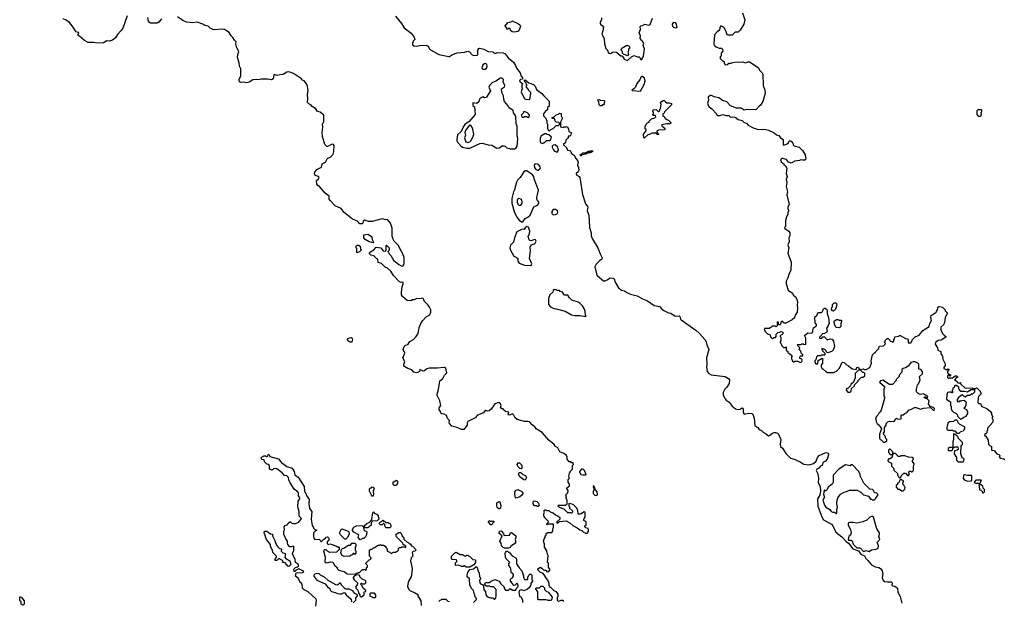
# Model space of a CAD drawing. Extents: x 1861455 to 2058065, y 200073 to 437907.
# Tile 280 of 574: x 1913440 to 1926440, y 341011 to 348685. Entities that reach past the tile are written whole.
import ezdxf

# ---------------------------------------------------------------- set-up
doc = ezdxf.new("R2010")
doc.units = 0

msp = doc.modelspace()

# ---------------------------------------------------------------- linework, layer by layer
at = {"layer": '0CON05XD'}
for points in [[(1914858, 348735), (1914803, 348575), (1914775, 348536), (1914730, 348490), (1914705, 348446), (1914665, 348414), (1914625, 348403), (1914585, 348407), (1914568, 348395), (1914545, 348380), (1914463, 348377), (1914415, 348385), (1914345, 348385), (1914295, 348411), (1914235, 348462), (1914211, 348475), (1914209, 348485), (1914219, 348505), (1914216, 348515), (1914185, 348526), (1914133, 348605), (1914096, 348646), (1914055, 348679), (1914015, 348696)], [(1915313, 348697), (1915275, 348652), (1915255, 348640), (1915169, 348639), (1915155, 348647), (1915141, 348665), (1915133, 348713)], [(1920528, 341138), (1920495, 341150), (1920458, 341188), (1920442, 341192), (1920440, 341205), (1920430, 341215), (1920430, 341245), (1920415, 341290), (1920395, 341310), (1920365, 341360), (1920345, 341380), (1920315, 341390), (1920280, 341425), (1920282, 341438), (1920315, 341460), (1920325, 341450), (1920335, 341450), (1920362, 341422), (1920385, 341420), (1920405, 341400), (1920428, 341402), (1920442, 341425), (1920440, 341435), (1920420, 341455), (1920420, 341515), (1920410, 341525), (1920418, 341615), (1920403, 341643), (1920400, 341675), (1920370, 341725), (1920370, 341765), (1920358, 341805), (1920363, 341837), (1920380, 341855), (1920380, 341875), (1920390, 341885), (1920390, 341905), (1920415, 341920), (1920465, 341920), (1920480, 341935), (1920480, 341965), (1920490, 341985), (1920490, 342025), (1920485, 342030), (1920415, 342030), (1920402, 342022), (1920400, 342035), (1920418, 342052), (1920420, 342065), (1920370, 342115), (1920370, 342125), (1920360, 342135), (1920360, 342165), (1920368, 342185), (1920360, 342205), (1920375, 342220), (1920385, 342220), (1920395, 342210), (1920425, 342208), (1920443, 342193), (1920485, 342178), (1920515, 342152), (1920550, 342135), (1920570, 342115), (1920570, 342095), (1920532, 342058), (1920532, 342042), (1920568, 342062), (1920655, 342072), (1920705, 342047), (1920745, 342012), (1920801, 341981), (1920835, 341953), (1920860, 341945), (1920885, 341922), (1920915, 341910), (1920938, 341912), (1920940, 341925), (1920950, 341935), (1920950, 341955), (1920945, 341970), (1920915, 341980), (1920900, 341995), (1920900, 342005), (1920920, 342015), (1920920, 342055), (1920905, 342070), (1920890, 342075), (1920890, 342095), (1920908, 342125), (1920906, 342186), (1920895, 342192), (1920845, 342162), (1920812, 342162), (1920810, 342215), (1920800, 342225), (1920798, 342238), (1920748, 342288), (1920695, 342300), (1920690, 342295), (1920690, 342265), (1920697, 342257), (1920698, 342238), (1920740, 342205), (1920740, 342185), (1920732, 342178), (1920725, 342170), (1920715, 342180), (1920675, 342180), (1920628, 342228), (1920605, 342230), (1920595, 342240), (1920565, 342250), (1920550, 342265), (1920550, 342275), (1920555, 342280), (1920645, 342280), (1920670, 342295), (1920670, 342345), (1920650, 342375), (1920660, 342385), (1920650, 342415), (1920678, 342442), (1920680, 342475), (1920660, 342505), (1920700, 342535), (1920700, 342555), (1920680, 342585), (1920680, 342615), (1920700, 342635), (1920692, 342652), (1920700, 342705), (1920708, 342712), (1920710, 342725), (1920740, 342755), (1920740, 342805), (1920750, 342815), (1920748, 342838), (1920725, 342840), (1920715, 342850), (1920695, 342850), (1920670, 342885), (1920668, 342912), (1920658, 342935), (1920625, 342960), (1920573, 342983), (1920545, 343038), (1920514, 343054), (1920495, 343082), (1920428, 343138), (1920338, 343238), (1920259, 343285), (1920243, 343315), (1920208, 343338), (1920175, 343376), (1920155, 343383), (1920103, 343383), (1920009, 343409), (1919981, 343432), (1919965, 343467), (1919945, 343483), (1919905, 343469), (1919895, 343473), (1919891, 343485), (1919896, 343505), (1919855, 343516), (1919832, 343535), (1919825, 343550), (1919805, 343552), (1919787, 343565), (1919796, 343595), (1919787, 343617), (1919765, 343635), (1919715, 343618), (1919665, 343547), (1919637, 343523), (1919615, 343520), (1919595, 343530), (1919585, 343529), (1919562, 343498), (1919486, 343465), (1919455, 343431), (1919355, 343382), (1919346, 343365), (1919346, 343335), (1919305, 343278), (1919275, 343280), (1919215, 343305), (1919145, 343322), (1919116, 343355), (1919111, 343375), (1919114, 343395), (1919090, 343425), (1919075, 343464), (1919045, 343480), (1919014, 343484), (1919002, 343495), (1918997, 343517), (1918978, 343538), (1918978, 343565), (1919000, 343595), (1918986, 343655), (1918951, 343725), (1918950, 343745), (1918971, 343805), (1918988, 343922), (1919028, 343952), (1919047, 343993), (1919078, 344025), (1919068, 344085), (1919058, 344095), (1919042, 344098), (1918955, 344087), (1918848, 344085), (1918815, 344077), (1918785, 344053), (1918765, 344047), (1918725, 344068), (1918719, 344045), (1918707, 344033), (1918675, 344026), (1918646, 344036), (1918616, 344066), (1918565, 344081), (1918512, 344115), (1918510, 344135), (1918524, 344175), (1918500, 344225), (1918525, 344285), (1918505, 344335), (1918517, 344373), (1918531, 344388), (1918567, 344405), (1918592, 344438), (1918638, 344465), (1918675, 344504), (1918702, 344545), (1918716, 344624), (1918740, 344685), (1918758, 344712), (1918806, 344764), (1918855, 344790), (1918870, 344825), (1918868, 344855), (1918852, 344892), (1918835, 344920), (1918781, 344971), (1918772, 345002), (1918762, 345012), (1918715, 345002), (1918684, 345006), (1918650, 344990), (1918625, 344989), (1918605, 344975), (1918555, 344981), (1918493, 345033), (1918480, 345055), (1918480, 345085), (1918488, 345162), (1918505, 345200), (1918505, 345218), (1918495, 345223), (1918475, 345217), (1918455, 345227), (1918375, 345308), (1918340, 345365), (1918298, 345408), (1918265, 345420), (1918215, 345470), (1918175, 345480), (1918170, 345525), (1918155, 345530), (1918115, 345570), (1918075, 345578), (1918060, 345595), (1918058, 345605), (1918064, 345616), (1918115, 345648), (1918148, 345682), (1918207, 345677), (1918240, 345635), (1918268, 345632), (1918280, 345645), (1918280, 345705), (1918285, 345710), (1918320, 345675), (1918320, 345645), (1918300, 345625), (1918308, 345618), (1918312, 345602), (1918340, 345575), (1918374, 345514), (1918444, 345454), (1918475, 345438), (1918500, 345435), (1918516, 345464), (1918515, 345547), (1918498, 345595), (1918453, 345673), (1918442, 345705), (1918386, 345765), (1918371, 345791), (1918358, 345828), (1918358, 345888), (1918357, 345935), (1918335, 346000), (1918295, 346047), (1918275, 346046), (1918225, 346059), (1918095, 346022), (1918045, 346023), (1917995, 346039), (1917973, 346025), (1917968, 345992), (1917933, 345993), (1917900, 346025), (1917835, 346053), (1917722, 346142), (1917686, 346196), (1917607, 346227), (1917538, 346298), (1917528, 346315), (1917524, 346355), (1917475, 346396), (1917399, 346485), (1917375, 346498), (1917363, 346513), (1917358, 346562), (1917386, 346584), (1917393, 346605), (1917385, 346616), (1917341, 346631), (1917332, 346655), (1917337, 346675), (1917361, 346709), (1917425, 346740), (1917435, 346782), (1917479, 346805), (1917499, 346851), (1917510, 346860), (1917545, 346872), (1917577, 346913), (1917587, 346945), (1917592, 347025), (1917585, 347038), (1917565, 347043), (1917505, 347012), (1917495, 347012), (1917469, 347039), (1917436, 347145), (1917434, 347195), (1917444, 347265), (1917439, 347305), (1917456, 347344), (1917455, 347425), (1917406, 347465), (1917372, 347472), (1917345, 347515), (1917301, 347541), (1917285, 347561), (1917256, 347576), (1917241, 347591), (1917246, 347645), (1917239, 347695), (1917249, 347755), (1917236, 347825), (1917198, 347878), (1917175, 347889), (1917161, 347905), (1917055, 347973), (1916995, 347998), (1916965, 347994), (1916920, 347960), (1916875, 347958), (1916835, 347948), (1916805, 347961), (1916795, 347958), (1916788, 347905), (1916765, 347892), (1916712, 347902), (1916629, 347899), (1916595, 347890), (1916565, 347897), (1916520, 347890), (1916468, 347862), (1916435, 347853), (1916395, 347862), (1916355, 347856), (1916344, 347865), (1916339, 347895), (1916360, 347945), (1916358, 348035), (1916343, 348073), (1916339, 348115), (1916317, 348185), (1916321, 348225), (1916335, 348265), (1916306, 348315), (1916294, 348365), (1916299, 348395), (1916275, 348417), (1916255, 348451), (1916231, 348471), (1916205, 348515), (1916143, 348555), (1916115, 348561), (1916005, 348551), (1915957, 348575), (1915928, 348598), (1915885, 348608), (1915856, 348624), (1915785, 348653), (1915725, 348644), (1915643, 348653), (1915595, 348673), (1915525, 348722)], [(1918403, 348733), (1918480, 348635), (1918515, 348578), (1918608, 348508), (1918649, 348455), (1918657, 348425), (1918635, 348400), (1918626, 348375), (1918628, 348355), (1918645, 348339), (1918685, 348336), (1918735, 348350), (1918814, 348344), (1918832, 348335), (1918848, 348305), (1918865, 348288), (1918975, 348228), (1919105, 348200), (1919115, 348200), (1919155, 348227), (1919215, 348246), (1919314, 348256), (1919355, 348268), (1919379, 348259), (1919415, 348220), (1919435, 348214), (1919482, 348218), (1919490, 348225), (1919488, 348285), (1919500, 348305), (1919515, 348310), (1919566, 348296), (1919625, 348266), (1919685, 348262), (1919705, 348242), (1919725, 348242), (1919745, 348252), (1919825, 348248), (1919849, 348235), (1919890, 348180), (1919959, 348125), (1919985, 348082), (1919990, 348060), (1920029, 348005), (1920048, 347985), (1920062, 347942), (1920080, 347925), (1920078, 347902), (1920052, 347898), (1920042, 347888), (1920040, 347875), (1920080, 347845), (1920080, 347835), (1920070, 347825), (1920070, 347785), (1920080, 347775), (1920070, 347765), (1920062, 347735), (1920100, 347650), (1920115, 347638), (1920175, 347630), (1920190, 347705), (1920190, 347725), (1920160, 347755), (1920160, 347765), (1920145, 347780), (1920130, 347785), (1920130, 347815), (1920140, 347825), (1920132, 347832), (1920128, 347848), (1920100, 347875), (1920115, 347890), (1920162, 347852), (1920225, 347830), (1920245, 347810), (1920264, 347764), (1920335, 347710), (1920359, 347679), (1920428, 347615), (1920432, 347605), (1920430, 347545), (1920410, 347525), (1920410, 347495), (1920384, 347476), (1920358, 347445), (1920358, 347418), (1920388, 347388), (1920390, 347365), (1920400, 347355), (1920400, 347325), (1920410, 347305), (1920410, 347245), (1920418, 347238), (1920422, 347222), (1920435, 347220), (1920452, 347238), (1920485, 347250), (1920522, 347288), (1920555, 347290), (1920568, 347302), (1920568, 347318), (1920557, 347327), (1920522, 347332), (1920510, 347345), (1920510, 347365), (1920495, 347380), (1920472, 347382), (1920470, 347395), (1920498, 347402), (1920522, 347428), (1920552, 347438), (1920565, 347450), (1920588, 347448), (1920590, 347415), (1920602, 347392), (1920602, 347375), (1920580, 347335), (1920582, 347272), (1920615, 347262), (1920625, 347270), (1920655, 347270), (1920668, 347278), (1920687, 347247), (1920692, 347212), (1920720, 347195), (1920718, 347162), (1920705, 347150), (1920682, 347148), (1920680, 347120), (1920672, 347118), (1920650, 347095), (1920648, 347062), (1920635, 347050), (1920622, 347048), (1920620, 347035), (1920658, 346998), (1920672, 346962), (1920705, 346960), (1920718, 346948), (1920725, 346920), (1920765, 346892), (1920779, 346859), (1920806, 346826), (1920814, 346805), (1920806, 346765), (1920820, 346735), (1920824, 346695), (1920815, 346678), (1920788, 346655), (1920788, 346645), (1920795, 346632), (1920825, 346617), (1920834, 346604), (1920869, 346379), (1920911, 346255), (1920940, 346215), (1920932, 346162), (1920954, 346104), (1920963, 345945), (1920986, 345875), (1920987, 345835), (1921000, 345800), (1921074, 345675), (1921104, 345594), (1921131, 345545), (1921128, 345525), (1921101, 345509), (1921050, 345460), (1921033, 345423), (1921059, 345315), (1921126, 345256), (1921155, 345236), (1921195, 345251), (1921235, 345278), (1921275, 345274), (1921287, 345265), (1921302, 345222), (1921348, 345148), (1921385, 345118), (1921427, 345107), (1921465, 345080), (1921504, 345064), (1921593, 345043), (1921665, 345002), (1921727, 344977), (1921815, 344915), (1921892, 344902), (1921911, 344875), (1921945, 344849), (1922005, 344817), (1922035, 344812), (1922095, 344773), (1922147, 344777), (1922158, 344768), (1922164, 344735), (1922174, 344725), (1922368, 344588), (1922414, 344545), (1922485, 344464), (1922504, 344435), (1922514, 344395), (1922541, 344335), (1922510, 344225), (1922513, 344137), (1922509, 344105), (1922515, 344044), (1922538, 344018), (1922568, 343998), (1922755, 343978), (1922800, 343950), (1922811, 343931), (1922806, 343885), (1922775, 343836), (1922750, 343810), (1922726, 343765), (1922728, 343735), (1922749, 343689), (1922767, 343667), (1922809, 343639), (1922845, 343586), (1922889, 343549), (1922927, 343543), (1922952, 343548), (1922975, 343562), (1922985, 343560), (1922992, 343545), (1922990, 343500), (1923005, 343482), (1923065, 343493), (1923105, 343488), (1923119, 343479), (1923136, 343426), (1923144, 343325), (1923184, 343304), (1923205, 343280), (1923234, 343264), (1923255, 343244), (1923287, 343227), (1923325, 343194), (1923342, 343198), (1923379, 343231), (1923401, 343239), (1923419, 343239), (1923445, 343228), (1923458, 343215), (1923489, 343145), (1923480, 343085), (1923486, 343055), (1923511, 343031), (1923555, 342961), (1923615, 342898), (1923667, 342887), (1923737, 342857), (1923792, 342822), (1923865, 342811), (1923922, 342828), (1923955, 342860), (1923975, 342907), (1923996, 342934), (1924085, 342974), (1924113, 342965), (1924120, 342945), (1924101, 342885), (1924080, 342860), (1924046, 342844), (1924037, 342805), (1924012, 342795), (1923993, 342767), (1923965, 342753), (1923954, 342736), (1923976, 342695), (1923988, 342635), (1923984, 342575), (1924009, 342525), (1924013, 342467), (1924005, 342412), (1923975, 342365), (1923979, 342265), (1924030, 342125), (1924053, 342085), (1924165, 342025), (1924214, 341924), (1924295, 341863), (1924350, 341800), (1924385, 341778), (1924439, 341705), (1924515, 341676), (1924544, 341634), (1924595, 341611), (1924610, 341575), (1924639, 341549), (1924685, 341492), (1924735, 341467), (1924785, 341455), (1924804, 341444), (1924826, 341415), (1924835, 341365), (1924828, 341325), (1924834, 341295), (1924855, 341273), (1924899, 341269), (1924947, 341267), (1924959, 341255), (1924957, 341225), (1924965, 341217), (1924995, 341211), (1925028, 341185), (1925035, 341131), (1925063, 341073), (1925085, 340985)], [(1919975, 348522), (1919940, 348525), (1919922, 348542), (1919915, 348570), (1919895, 348570), (1919885, 348560), (1919872, 348562), (1919870, 348575), (1919850, 348605), (1919852, 348618), (1919868, 348622), (1919885, 348650), (1919937, 348663), (1919945, 348670), (1919955, 348660), (1920005, 348643), (1920045, 348618), (1920053, 348595), (1920031, 348539), (1920015, 348528), (1919975, 348522)], [(1921121, 348709), (1921122, 348685), (1921106, 348654), (1921103, 348635), (1921111, 348621), (1921135, 348604), (1921146, 348585), (1921141, 348539), (1921127, 348495), (1921158, 348435), (1921162, 348365), (1921177, 348307), (1921200, 348285), (1921205, 348260), (1921218, 348245), (1921239, 348241), (1921265, 348258), (1921285, 348262), (1921320, 348255), (1921375, 348210), (1921388, 348208), (1921418, 348178), (1921420, 348165), (1921465, 348148), (1921517, 348193), (1921555, 348212), (1921595, 348197), (1921617, 348197), (1921628, 348188), (1921630, 348175), (1921642, 348162), (1921655, 348160), (1921660, 348165), (1921660, 348175), (1921678, 348205), (1921688, 348302), (1921674, 348344), (1921681, 348375), (1921678, 348385), (1921630, 348435), (1921636, 348466), (1921617, 348515), (1921637, 348555), (1921632, 348595), (1921640, 348605), (1921665, 348608), (1921694, 348626), (1921745, 348614), (1921765, 348623), (1921794, 348706)], [(1922984, 348774), (1923013, 348683), (1923000, 348625), (1922952, 348545), (1922925, 348522), (1922885, 348520), (1922847, 348483), (1922795, 348480), (1922780, 348485), (1922767, 348527), (1922740, 348580), (1922705, 348600), (1922695, 348600), (1922683, 348577), (1922680, 348545), (1922647, 348523), (1922613, 348487), (1922603, 348363), (1922612, 348345), (1922636, 348326), (1922675, 348308), (1922705, 348308), (1922720, 348295), (1922722, 348268), (1922700, 348245)], [(1922105, 348572), (1922075, 348582), (1922062, 348595), (1922058, 348625), (1922075, 348652), (1922095, 348650), (1922109, 348625), (1922117, 348583), (1922105, 348572)], [(1921465, 348210), (1921412, 348232), (1921400, 348245), (1921400, 348265), (1921382, 348285), (1921391, 348309), (1921455, 348348), (1921487, 348337), (1921490, 348325), (1921490, 348305), (1921480, 348295), (1921480, 348275), (1921468, 348255), (1921480, 348225), (1921465, 348210)], [(1922700, 348245), (1922700, 348205), (1922690, 348195), (1922690, 348175), (1922725, 348140), (1922738, 348138), (1922740, 348115), (1922752, 348095), (1922765, 348088), (1922790, 348095), (1922805, 348110), (1922835, 348110), (1922855, 348120), (1922915, 348128), (1922943, 348123), (1922985, 348128), (1923025, 348117), (1923055, 348128), (1923075, 348128), (1923192, 348055), (1923210, 348015), (1923242, 347985), (1923250, 347965), (1923257, 347817), (1923279, 347755), (1923283, 347715), (1923250, 347605), (1923223, 347557), (1923202, 347545), (1923165, 347502), (1923150, 347495), (1923035, 347498), (1923005, 347492), (1922965, 347518), (1922905, 347517), (1922825, 347549), (1922775, 347603), (1922720, 347620), (1922672, 347655), (1922609, 347669), (1922574, 347686), (1922555, 347687), (1922530, 347665), (1922536, 347625), (1922522, 347585), (1922536, 347546), (1922544, 347534), (1922579, 347509), (1922640, 347445), (1922640, 347435), (1922652, 347422), (1922685, 347420), (1922725, 347432), (1922765, 347420), (1922805, 347420), (1922825, 347400), (1922852, 347402), (1922885, 347398), (1922925, 347370), (1922980, 347355), (1923000, 347335), (1923040, 347315), (1923060, 347295), (1923125, 347258), (1923175, 347240), (1923245, 347238), (1923275, 347242), (1923325, 347229), (1923401, 347191), (1923434, 347164), (1923462, 347155), (1923487, 347127), (1923520, 347105), (1923520, 347035), (1923525, 347030), (1923588, 347052), (1923593, 347077), (1923603, 347087), (1923615, 347088), (1923640, 347075), (1923640, 347065), (1923650, 347055), (1923652, 347032), (1923665, 347020), (1923730, 347005), (1923775, 346960), (1923812, 346902), (1923818, 346845), (1923805, 346830), (1923775, 346830), (1923755, 346838), (1923735, 346828), (1923673, 346817), (1923625, 346792), (1923590, 346805), (1923565, 346840), (1923547, 346847), (1923505, 346858), (1923483, 346837), (1923495, 346810), (1923515, 346790), (1923530, 346785), (1923530, 346775), (1923549, 346759), (1923568, 346725), (1923562, 346655), (1923572, 346615), (1923560, 346575), (1923568, 346535), (1923560, 346485), (1923578, 346415), (1923568, 346375), (1923600, 346245), (1923583, 346215), (1923582, 346185), (1923590, 346175), (1923590, 346155), (1923580, 346145), (1923580, 346115), (1923564, 346086), (1923553, 346035), (1923552, 345958), (1923540, 345945), (1923542, 345932), (1923596, 345896), (1923608, 345875), (1923607, 345835), (1923593, 345805), (1923600, 345755), (1923583, 345715), (1923593, 345675), (1923582, 345605), (1923626, 345486), (1923628, 345455), (1923620, 345415), (1923623, 345375), (1923600, 345335), (1923582, 345278), (1923558, 345235), (1923558, 345198), (1923587, 345117), (1923642, 345075), (1923654, 345054), (1923688, 345025), (1923702, 344995), (1923708, 344965), (1923703, 344915), (1923710, 344885), (1923706, 344824), (1923680, 344785), (1923669, 344751), (1923640, 344725), (1923575, 344690), (1923555, 344680), (1923535, 344680), (1923503, 344707), (1923490, 344695), (1923488, 344672), (1923475, 344660), (1923465, 344660), (1923460, 344665), (1923460, 344695), (1923445, 344700), (1923440, 344695), (1923440, 344645), (1923428, 344632), (1923415, 344640), (1923375, 344640), (1923358, 344622), (1923335, 344610), (1923275, 344610), (1923270, 344595), (1923278, 344588), (1923280, 344575), (1923315, 344540), (1923350, 344525), (1923352, 344502), (1923375, 344480), (1923385, 344480), (1923395, 344490), (1923418, 344492), (1923430, 344505), (1923430, 344535), (1923452, 344558), (1923475, 344560), (1923485, 344570), (1923508, 344568), (1923520, 344555), (1923518, 344542), (1923505, 344530), (1923492, 344528), (1923480, 344515), (1923480, 344505), (1923490, 344495), (1923490, 344445), (1923482, 344438), (1923480, 344425), (1923488, 344418), (1923502, 344382), (1923525, 344360), (1923545, 344360), (1923555, 344370), (1923570, 344355), (1923560, 344345), (1923560, 344325), (1923580, 344305), (1923584, 344294), (1923608, 344278), (1923638, 344248), (1923630, 344235), (1923630, 344215), (1923645, 344180), (1923655, 344170), (1923665, 344170), (1923675, 344180), (1923715, 344180), (1923745, 344163), (1923768, 344172), (1923772, 344198), (1923767, 344207), (1923740, 344215), (1923740, 344235), (1923755, 344250), (1923778, 344252), (1923778, 344265), (1923760, 344285), (1923755, 344310), (1923732, 344332), (1923740, 344355), (1923712, 344382), (1923710, 344395), (1923715, 344400), (1923755, 344400), (1923765, 344410), (1923785, 344410), (1923795, 344400), (1923820, 344405), (1923820, 344485), (1923803, 344517), (1923845, 344552), (1923895, 344550), (1923910, 344565), (1923910, 344585), (1923922, 344618), (1923960, 344645), (1923960, 344665), (1923942, 344685), (1923940, 344765), (1923965, 344780), (1923972, 344805), (1923985, 344820), (1924027, 344823), (1924040, 344835), (1924052, 344868), (1924065, 344880), (1924075, 344880), (1924095, 344860), (1924102, 344842), (1924102, 344805), (1924118, 344755), (1924128, 344675), (1924110, 344645), (1924110, 344635), (1924093, 344617), (1924102, 344575), (1924098, 344562), (1924067, 344543), (1924035, 344540), (1924028, 344522), (1924000, 344495), (1924000, 344485), (1924025, 344480), (1924045, 344500), (1924065, 344500), (1924103, 344463), (1924145, 344472), (1924168, 344468), (1924184, 344445), (1924198, 344372), (1924180, 344325), (1924165, 344310), (1924115, 344290), (1924102, 344292), (1924092, 344302), (1924088, 344318), (1924070, 344335), (1924032, 344348), (1924030, 344335), (1924038, 344328), (1924040, 344315), (1924070, 344285), (1924070, 344265), (1924065, 344260), (1924025, 344260), (1924015, 344250), (1923972, 344248), (1923962, 344238), (1923950, 344195), (1923940, 344185), (1923940, 344165), (1923950, 344145), (1923977, 344143), (1923982, 344188), (1924035, 344220), (1924050, 344205), (1924040, 344195), (1924040, 344155), (1924020, 344125), (1924020, 344105), (1924035, 344080), (1924045, 344080), (1924085, 344041), (1924105, 344032), (1924185, 344030), (1924203, 344037), (1924225, 344048), (1924262, 344085), (1924293, 344157), (1924305, 344168), (1924325, 344160), (1924350, 344135), (1924385, 344120), (1924415, 344090), (1924435, 344080), (1924485, 344070), (1924492, 344098), (1924505, 344100), (1924530, 344075), (1924528, 344062), (1924512, 344058), (1924473, 344017), (1924472, 343958), (1924448, 343902), (1924415, 343870), (1924408, 343852), (1924378, 343822), (1924362, 343818), (1924350, 343805), (1924350, 343795), (1924375, 343770), (1924405, 343770), (1924420, 343785), (1924422, 343818), (1924460, 343855), (1924462, 343868), (1924510, 343915), (1924510, 343925), (1924555, 343970), (1924575, 343970), (1924600, 343985), (1924598, 344018), (1924585, 344030), (1924572, 344032), (1924542, 344062), (1924542, 344068), (1924575, 344078), (1924595, 344068), (1924615, 344068), (1924665, 344098), (1924688, 344155), (1924680, 344185), (1924700, 344265), (1924725, 344290), (1924735, 344290), (1924742, 344308), (1924778, 344342), (1924792, 344378), (1924847, 344383), (1924868, 344402), (1924870, 344415), (1924862, 344422), (1924860, 344435), (1924868, 344442), (1924870, 344455), (1924895, 344480), (1924908, 344478), (1924928, 344458), (1924932, 344442), (1924955, 344440), (1924965, 344430), (1924980, 344445), (1924980, 344465), (1924990, 344475), (1924995, 344500), (1925045, 344510), (1925055, 344520), (1925065, 344520), (1925135, 344480), (1925160, 344475), (1925170, 344465), (1925172, 344422), (1925205, 344422), (1925232, 344468), (1925265, 344502), (1925317, 344523), (1925365, 344582), (1925398, 344608), (1925450, 344635), (1925458, 344675), (1925477, 344715), (1925469, 344755), (1925476, 344784), (1925540, 344825), (1925543, 344837), (1925560, 344855), (1925562, 344882), (1925570, 344895), (1925585, 344900), (1925625, 344890), (1925660, 344855), (1925660, 344845), (1925690, 344815), (1925658, 344755), (1925652, 344688), (1925640, 344665), (1925604, 344626), (1925603, 344595), (1925626, 344546), (1925644, 344524), (1925670, 344505), (1925668, 344495), (1925605, 344458), (1925565, 344452), (1925530, 344425), (1925528, 344405), (1925558, 344355), (1925562, 344325), (1925600, 344305), (1925600, 344275), (1925620, 344255), (1925627, 344237), (1925622, 344225), (1925628, 344205), (1925658, 344145), (1925657, 344123), (1925640, 344095), (1925642, 344082), (1925655, 344080), (1925665, 344070), (1925685, 344070), (1925695, 344080), (1925710, 344075), (1925690, 344045), (1925690, 344025), (1925702, 344012), (1925715, 344010), (1925728, 343998), (1925730, 343985), (1925722, 343982), (1925705, 344000), (1925690, 343985), (1925690, 343965), (1925705, 343952), (1925715, 343960), (1925755, 343960), (1925793, 343987), (1925807, 343987), (1925820, 343975), (1925820, 343965), (1925805, 343960), (1925782, 343932), (1925805, 343918), (1925825, 343892), (1925845, 343890), (1925860, 343900), (1925862, 343882), (1925923, 343823), (1926015, 343828), (1926025, 343820), (1926065, 343820), (1926073, 343827), (1926080, 343825), (1926120, 343785), (1926120, 343775), (1926130, 343765), (1926128, 343742), (1926100, 343715), (1926093, 343697), (1926092, 343632), (1926105, 343620), (1926125, 343620), (1926145, 343580), (1926210, 343555), (1926256, 343516)], [(1919585, 348032), (1919604, 348046), (1919611, 348069), (1919607, 348095), (1919595, 348108), (1919575, 348104), (1919555, 348091), (1919544, 348065), (1919543, 348045), (1919554, 348034), (1919585, 348032)], [(1919915, 346980), (1919975, 346982), (1919996, 346994), (1920010, 347015), (1920017, 347115), (1920009, 347155), (1920010, 347275), (1919993, 347317), (1919990, 347405), (1919982, 347425), (1919958, 347455), (1919956, 347486), (1919898, 347525), (1919884, 347554), (1919840, 347605), (1919831, 347635), (1919829, 347679), (1919810, 347715), (1919800, 347765), (1919802, 347775), (1919839, 347801), (1919847, 347815), (1919824, 347864), (1919829, 347895), (1919808, 347915), (1919790, 347915), (1919728, 347872), (1919683, 347857), (1919645, 347818), (1919634, 347794), (1919657, 347745), (1919605, 347664), (1919595, 347657), (1919576, 347656), (1919555, 347666), (1919530, 347655), (1919512, 347638), (1919500, 347600), (1919475, 347581), (1919425, 347588), (1919424, 347555), (1919444, 347534), (1919452, 347435), (1919375, 347341), (1919318, 347302), (1919307, 347287), (1919265, 347205), (1919222, 347165), (1919212, 347105), (1919213, 347085), (1919221, 347071), (1919267, 347017), (1919285, 347005), (1919345, 346990), (1919385, 346991), (1919515, 347052), (1919545, 347058), (1919625, 347032), (1919675, 347028), (1919738, 346988), (1919777, 346993), (1919805, 347020), (1919835, 347020), (1919850, 347015), (1919873, 346993), (1919907, 346987), (1919915, 346980)], [(1921635, 347740), (1921685, 347830), (1921697, 347875), (1921688, 347915), (1921655, 347940), (1921640, 347925), (1921628, 347892), (1921590, 347845), (1921570, 347795), (1921548, 347772), (1921520, 347755), (1921525, 347750), (1921635, 347740)], [(1921125, 347550), (1921105, 347550), (1921092, 347562), (1921087, 347597), (1921072, 347628), (1921095, 347630), (1921102, 347622), (1921155, 347620), (1921160, 347615), (1921157, 347573), (1921148, 347562), (1921135, 347560), (1921125, 347550)], [(1921685, 347120), (1921680, 347125), (1921678, 347172), (1921710, 347225), (1921710, 347235), (1921700, 347245), (1921700, 347275), (1921710, 347305), (1921730, 347325), (1921750, 347335), (1921752, 347345), (1921784, 347376), (1921825, 347390), (1921840, 347405), (1921835, 347420), (1921805, 347420), (1921800, 347425), (1921800, 347435), (1921810, 347445), (1921810, 347465), (1921800, 347475), (1921802, 347495), (1921845, 347500), (1921872, 347472), (1921878, 347472), (1921890, 347485), (1921890, 347505), (1921900, 347515), (1921910, 347565), (1921900, 347595), (1921935, 347620), (1921948, 347618), (1921965, 347600), (1921985, 347590), (1922015, 347590), (1922048, 347578), (1922048, 347562), (1921952, 347468), (1921948, 347452), (1921930, 347445), (1921932, 347412), (1921948, 347408), (1921952, 347392), (1921968, 347388), (1921972, 347372), (1922008, 347358), (1922038, 347328), (1922038, 347322), (1922025, 347310), (1921985, 347312), (1921912, 347298), (1921922, 347282), (1921960, 347255), (1921960, 347235), (1921955, 347230), (1921875, 347228), (1921855, 347220), (1921850, 347205), (1921878, 347172), (1921855, 347170), (1921835, 347190), (1921785, 347190), (1921755, 347170), (1921732, 347168), (1921685, 347120)], [(1926125, 347410), (1926105, 347410), (1926080, 347435), (1926080, 347485), (1926095, 347500), (1926135, 347500), (1926140, 347495), (1926138, 347465), (1926130, 347455), (1926136, 347434), (1926125, 347410)], [(1920165, 347400), (1920170, 347425), (1920158, 347445), (1920145, 347458), (1920115, 347470), (1920092, 347468), (1920088, 347452), (1920060, 347425), (1920075, 347400), (1920095, 347400), (1920105, 347410), (1920135, 347410), (1920145, 347400), (1920165, 347400)], [(1919355, 347065), (1919385, 347073), (1919398, 347085), (1919425, 347136), (1919438, 347175), (1919425, 347239), (1919405, 347279), (1919385, 347292), (1919375, 347288), (1919325, 347223), (1919318, 347195), (1919324, 347155), (1919313, 347125), (1919329, 347075), (1919355, 347065)], [(1920345, 347050), (1920355, 347060), (1920365, 347060), (1920395, 347090), (1920435, 347090), (1920448, 347102), (1920460, 347135), (1920428, 347168), (1920405, 347170), (1920395, 347180), (1920375, 347180), (1920322, 347148), (1920320, 347135), (1920310, 347125), (1920310, 347065), (1920345, 347050)], [(1920535, 346938), (1920556, 346964), (1920545, 347002), (1920512, 347032), (1920482, 347028), (1920472, 347018), (1920470, 347005), (1920486, 346966), (1920499, 346949), (1920535, 346938)], [(1920855, 346890), (1920845, 346890), (1920840, 346905), (1920858, 346912), (1920875, 346930), (1920915, 346930), (1920945, 346950), (1920975, 346950), (1920985, 346960), (1921010, 346955), (1920998, 346942), (1920985, 346940), (1920975, 346930), (1920945, 346930), (1920915, 346910), (1920865, 346900), (1920855, 346890)], [(1920275, 346700), (1920285, 346701), (1920310, 346720), (1920317, 346735), (1920314, 346745), (1920295, 346769), (1920275, 346779), (1920248, 346782), (1920233, 346767), (1920237, 346735), (1920255, 346710), (1920275, 346700)], [(1920085, 346020), (1920115, 346060), (1920151, 346079), (1920178, 346105), (1920228, 346215), (1920275, 346238), (1920292, 346255), (1920300, 346275), (1920275, 346298), (1920267, 346315), (1920266, 346345), (1920283, 346395), (1920288, 346435), (1920232, 346585), (1920228, 346615), (1920209, 346639), (1920135, 346690), (1920115, 346690), (1920095, 346678), (1920049, 346605), (1920011, 346569), (1919999, 346541), (1919975, 346438), (1919961, 346415), (1919939, 346325), (1919939, 346265), (1919970, 346155), (1920005, 346079), (1920035, 346039), (1920065, 346020), (1920085, 346020)], [(1920045, 346232), (1920055, 346237), (1920074, 346265), (1920076, 346286), (1920072, 346302), (1920060, 346315), (1920025, 346324), (1920010, 346310), (1920008, 346275), (1920025, 346242), (1920045, 346232)], [(1920485, 346111), (1920515, 346114), (1920541, 346129), (1920547, 346145), (1920541, 346161), (1920515, 346180), (1920485, 346179), (1920464, 346155), (1920466, 346126), (1920485, 346111)], [(1920185, 345440), (1920198, 345452), (1920200, 345465), (1920173, 345535), (1920184, 345635), (1920181, 345685), (1920194, 345716), (1920234, 345726), (1920247, 345735), (1920257, 345765), (1920249, 345779), (1920235, 345787), (1920195, 345767), (1920175, 345770), (1920165, 345782), (1920154, 345825), (1920172, 345865), (1920174, 345894), (1920158, 345948), (1920137, 345957), (1920112, 345938), (1920100, 345915), (1920075, 345920), (1920055, 345914), (1920005, 345887), (1919974, 345806), (1919961, 345749), (1919921, 345709), (1919912, 345675), (1919921, 345645), (1919964, 345564), (1919995, 345552), (1920018, 345535), (1920018, 345498), (1920035, 345472), (1920105, 345448), (1920185, 345440)], [(1918105, 345740), (1918055, 345754), (1918000, 345785), (1917982, 345805), (1917982, 345848), (1918035, 345856), (1918079, 345829), (1918090, 345815), (1918093, 345783), (1918107, 345757), (1918110, 345745), (1918105, 345740)], [(1917895, 345610), (1917890, 345615), (1917890, 345665), (1917883, 345673), (1917882, 345695), (1917895, 345710), (1917915, 345712), (1917937, 345695), (1917940, 345665), (1917950, 345645), (1917925, 345620), (1917905, 345612), (1917895, 345610)], [(1920915, 344770), (1920920, 344775), (1920912, 344782), (1920906, 344836), (1920897, 344865), (1920871, 344911), (1920842, 344942), (1920815, 344957), (1920732, 344985), (1920698, 345015), (1920675, 345050), (1920632, 345052), (1920608, 345088), (1920575, 345100), (1920565, 345110), (1920535, 345110), (1920525, 345120), (1920505, 345120), (1920495, 345130), (1920482, 345118), (1920478, 345092), (1920440, 345055), (1920420, 345005), (1920420, 344925), (1920450, 344895), (1920493, 344873), (1920525, 344871), (1920641, 344841), (1920725, 344793), (1920765, 344780), (1920835, 344781), (1920915, 344770)], [(1924185, 344840), (1924172, 344842), (1924160, 344865), (1924163, 344887), (1924170, 344895), (1924170, 344925), (1924195, 344950), (1924215, 344950), (1924230, 344935), (1924222, 344888), (1924210, 344875), (1924210, 344865), (1924185, 344840)], [(1924265, 344620), (1924222, 344622), (1924203, 344653), (1924192, 344685), (1924193, 344707), (1924225, 344730), (1924245, 344730), (1924255, 344720), (1924285, 344720), (1924290, 344715), (1924290, 344695), (1924280, 344685), (1924280, 344635), (1924265, 344620)], [(1917805, 344428), (1917782, 344442), (1917768, 344455), (1917770, 344475), (1917795, 344487), (1917815, 344490), (1917828, 344485), (1917832, 344465), (1917825, 344432), (1917805, 344428)], [(1924865, 343110), (1924875, 343120), (1924888, 343122), (1924890, 343145), (1924872, 343162), (1924870, 343185), (1924852, 343202), (1924850, 343215), (1924840, 343225), (1924860, 343245), (1924860, 343305), (1924880, 343335), (1924880, 343355), (1924902, 343378), (1924925, 343388), (1924975, 343382), (1924992, 343388), (1925003, 343417), (1925015, 343428), (1925028, 343418), (1925068, 343412), (1925080, 343425), (1925080, 343465), (1925085, 343470), (1925105, 343470), (1925125, 343490), (1925155, 343502), (1925182, 343538), (1925207, 343543), (1925253, 343567), (1925275, 343567), (1925335, 343548), (1925375, 343560), (1925465, 343570), (1925500, 343535), (1925515, 343530), (1925520, 343555), (1925505, 343568), (1925462, 343582), (1925440, 343615), (1925448, 343658), (1925428, 343678), (1925395, 343690), (1925382, 343702), (1925385, 343710), (1925405, 343710), (1925415, 343700), (1925428, 343702), (1925430, 343715), (1925418, 343728), (1925395, 343730), (1925375, 343748), (1925335, 343740), (1925315, 343742), (1925301, 343751), (1925282, 343775), (1925282, 343815), (1925293, 343867), (1925305, 343880), (1925330, 343935), (1925322, 343975), (1925358, 344012), (1925360, 344045), (1925338, 344068), (1925310, 344075), (1925312, 344142), (1925300, 344155), (1925265, 344172), (1925238, 344172), (1925205, 344160), (1925170, 344115), (1925135, 344090), (1925105, 344082), (1925085, 344070), (1925087, 344033), (1925050, 343995), (1925050, 343975), (1925012, 343938), (1925010, 343925), (1924965, 343870), (1924925, 343872), (1924835, 343928), (1924805, 343920), (1924793, 343903), (1924860, 343845), (1924860, 343825), (1924850, 343815), (1924848, 343755), (1924850, 343715), (1924857, 343707), (1924860, 343685), (1924812, 343535), (1924799, 343511), (1924782, 343495), (1924770, 343465), (1924750, 343445), (1924740, 343415), (1924750, 343405), (1924750, 343375), (1924758, 343368), (1924760, 343355), (1924798, 343328), (1924800, 343315), (1924820, 343285), (1924792, 343215), (1924792, 343165), (1924800, 343145), (1924815, 343140), (1924845, 343110), (1924865, 343110)], [(1925875, 343420), (1925905, 343442), (1925938, 343455), (1925959, 343491), (1925960, 343505), (1925946, 343536), (1925910, 343555), (1925930, 343585), (1925940, 343635), (1925929, 343649), (1925905, 343662), (1925873, 343657), (1925865, 343650), (1925845, 343650), (1925835, 343640), (1925820, 343655), (1925820, 343675), (1925847, 343713), (1925885, 343740), (1925912, 343712), (1925925, 343710), (1925955, 343730), (1925985, 343730), (1926005, 343750), (1926025, 343750), (1926050, 343775), (1926050, 343795), (1926045, 343800), (1925995, 343800), (1925985, 343790), (1925975, 343790), (1925955, 343770), (1925915, 343780), (1925865, 343780), (1925840, 343815), (1925838, 343838), (1925805, 343860), (1925785, 343860), (1925778, 343832), (1925762, 343818), (1925760, 343805), (1925750, 343795), (1925750, 343785), (1925760, 343775), (1925758, 343762), (1925745, 343760), (1925735, 343770), (1925715, 343772), (1925690, 343765), (1925680, 343735), (1925678, 343678), (1925693, 343663), (1925730, 343645), (1925730, 343595), (1925740, 343585), (1925738, 343555), (1925745, 343530), (1925770, 343505), (1925800, 343495), (1925817, 343477), (1925820, 343455), (1925855, 343420), (1925875, 343420)], [(1926256, 343516), (1926270, 343495), (1926270, 343475), (1926290, 343445), (1926280, 343435), (1926280, 343425), (1926290, 343415), (1926290, 343375), (1926220, 343295), (1926220, 343265), (1926210, 343255), (1926210, 343235), (1926195, 343220), (1926185, 343220), (1926180, 343205), (1926195, 343190), (1926226, 343135), (1926233, 343083), (1926252, 343062), (1926270, 343055), (1926270, 343005), (1926305, 343000), (1926340, 342955), (1926368, 342948), (1926380, 342935), (1926380, 342925), (1926370, 342915), (1926385, 342900), (1926435, 342890), (1926445, 342880)], [(1925845, 343230), (1925865, 343250), (1925895, 343260), (1925908, 343272), (1925920, 343285), (1925920, 343315), (1925895, 343320), (1925847, 343347), (1925830, 343365), (1925828, 343388), (1925815, 343400), (1925785, 343400), (1925767, 343383), (1925715, 343378), (1925695, 343360), (1925682, 343305), (1925683, 343283), (1925695, 343270), (1925755, 343270), (1925765, 343260), (1925785, 343260), (1925815, 343230), (1925845, 343230)], [(1925895, 342850), (1925910, 342885), (1925898, 342898), (1925882, 342902), (1925868, 342955), (1925870, 343065), (1925890, 343075), (1925890, 343105), (1925830, 343165), (1925830, 343175), (1925818, 343188), (1925788, 343218), (1925775, 343220), (1925770, 343215), (1925768, 343145), (1925760, 343115), (1925760, 343040), (1925715, 343040), (1925700, 343025), (1925700, 343005), (1925705, 343000), (1925745, 343000), (1925760, 343015), (1925760, 343040), (1925775, 343040), (1925785, 343050), (1925828, 343048), (1925830, 343015), (1925817, 343003), (1925782, 342998), (1925778, 342955), (1925807, 342907), (1925810, 342875), (1925822, 342862), (1925835, 342850), (1925895, 342850)], [(1916978, 341782), (1916978, 341805), (1916948, 341845), (1916927, 341895), (1916928, 341935), (1916938, 341955), (1916930, 341995), (1916945, 342010), (1916980, 342025), (1916985, 342040), (1917005, 342060), (1917015, 342060), (1917033, 342043), (1917055, 342038), (1917082, 342038), (1917127, 342053), (1917160, 342105), (1917132, 342135), (1917128, 342195), (1917113, 342257), (1917118, 342332), (1917140, 342365), (1917140, 342375), (1917123, 342403), (1917120, 342440), (1917109, 342459), (1917085, 342472), (1917065, 342492), (1917010, 342575), (1916992, 342615), (1916990, 342645), (1916978, 342658), (1916967, 342667), (1916935, 342672), (1916906, 342706), (1916835, 342760), (1916815, 342763), (1916793, 342757), (1916775, 342740), (1916745, 342750), (1916740, 342755), (1916740, 342795), (1916732, 342802), (1916728, 342818), (1916702, 342822), (1916672, 342852), (1916668, 342878), (1916642, 342882), (1916632, 342892), (1916630, 342905), (1916642, 342918), (1916655, 342920), (1916665, 342930), (1916685, 342930), (1916695, 342920), (1916705, 342920), (1916718, 342932), (1916722, 342948), (1916735, 342950), (1916742, 342922), (1916855, 342892), (1916902, 342832), (1916915, 342830), (1916965, 342790), (1917038, 342768), (1917062, 342725), (1917071, 342681), (1917115, 342648), (1917198, 342525), (1917200, 342465), (1917223, 342423), (1917228, 342405), (1917260, 342355), (1917257, 342295), (1917268, 342235), (1917298, 342195), (1917288, 342095), (1917303, 342013), (1917320, 341985), (1917320, 341975), (1917335, 341960), (1917360, 341955), (1917360, 341945), (1917342, 341938), (1917320, 341915), (1917318, 341865), (1917323, 341843), (1917338, 341828), (1917392, 341832), (1917408, 341818), (1917415, 341800), (1917425, 341800), (1917455, 341830), (1917478, 341842), (1917482, 341858), (1917505, 341860), (1917520, 341845), (1917520, 341815), (1917500, 341795), (1917500, 341775), (1917515, 341760), (1917535, 341770), (1917565, 341762), (1917625, 341740), (1917635, 341730), (1917648, 341728), (1917660, 341715), (1917660, 341695), (1917622, 341658), (1917535, 341657), (1917503, 341673), (1917485, 341690), (1917465, 341690), (1917450, 341675), (1917472, 341595), (1917468, 341535), (1917475, 341522), (1917495, 341518), (1917545, 341533), (1917575, 341528), (1917595, 341488), (1917630, 341455), (1917630, 341445), (1917655, 341420), (1917722, 341402), (1917765, 341372), (1917875, 341370), (1917885, 341380), (1917905, 341380), (1917915, 341390), (1917928, 341392), (1917965, 341430), (1917995, 341430), (1918005, 341420), (1918018, 341432), (1918020, 341455), (1918030, 341465), (1918030, 341485), (1918013, 341503), (1918012, 341515), (1918055, 341560), (1918068, 341562), (1918080, 341575), (1918080, 341585), (1918063, 341603), (1918060, 341615), (1918060, 341685), (1918075, 341700), (1918095, 341700), (1918112, 341718), (1918125, 341720), (1918175, 341750), (1918195, 341750), (1918205, 341760), (1918212, 341752), (1918245, 341750), (1918265, 341740), (1918280, 341715), (1918290, 341705), (1918292, 341672), (1918328, 341658), (1918345, 341640), (1918375, 341660), (1918405, 341660), (1918415, 341670), (1918425, 341670), (1918440, 341685), (1918442, 341708), (1918455, 341720), (1918475, 341720), (1918485, 341730), (1918525, 341730), (1918538, 341722), (1918538, 341738), (1918525, 341750), (1918512, 341752), (1918502, 341762), (1918498, 341778), (1918410, 341865), (1918412, 341898), (1918445, 341920), (1918465, 341920), (1918478, 341908), (1918492, 341872), (1918510, 341855), (1918512, 341832), (1918555, 341790), (1918565, 341790), (1918585, 341770), (1918595, 341770), (1918612, 341742), (1918628, 341738), (1918668, 341698), (1918670, 341685), (1918658, 341672), (1918635, 341670), (1918620, 341655), (1918632, 341608), (1918610, 341585), (1918600, 341545), (1918620, 341445), (1918618, 341395), (1918608, 341332), (1918580, 341285), (1918578, 341272), (1918570, 341265), (1918562, 341205), (1918580, 341165), (1918595, 341150), (1918645, 341130), (1918695, 341100), (1918698, 341085), (1918738, 341015), (1918740, 340955)], [(1925065, 342640), (1925080, 342655), (1925080, 342665), (1925115, 342700), (1925135, 342700), (1925162, 342672), (1925175, 342670), (1925190, 342695), (1925180, 342705), (1925182, 342728), (1925205, 342730), (1925215, 342720), (1925225, 342720), (1925240, 342735), (1925240, 342785), (1925250, 342825), (1925230, 342855), (1925230, 342875), (1925238, 342882), (1925240, 342895), (1925225, 342910), (1925175, 342912), (1925125, 342930), (1925075, 342930), (1925065, 342920), (1925035, 342920), (1925030, 342935), (1925005, 342960), (1924970, 342960), (1924970, 342985), (1924935, 343020), (1924925, 343020), (1924913, 343007), (1924913, 342973), (1924935, 342950), (1924955, 342950), (1924970, 342960), (1924970, 342945), (1924960, 342935), (1924958, 342912), (1924935, 342890), (1924915, 342890), (1924900, 342875), (1924900, 342865), (1924915, 342850), (1924950, 342835), (1924952, 342792), (1924980, 342765), (1924982, 342742), (1925028, 342698), (1925030, 342675), (1925038, 342668), (1925042, 342652), (1925055, 342640), (1925065, 342640)], [(1920065, 342760), (1920042, 342762), (1920015, 342790), (1920010, 342815), (1920022, 342838), (1920038, 342838), (1920068, 342808), (1920070, 342765), (1920065, 342760)], [(1924225, 342170), (1924230, 342175), (1924230, 342225), (1924237, 342255), (1924230, 342295), (1924232, 342345), (1924242, 342375), (1924277, 342423), (1924325, 342452), (1924355, 342458), (1924397, 342477), (1924497, 342477), (1924545, 342450), (1924580, 342415), (1924647, 342397), (1924675, 342360), (1924685, 342360), (1924695, 342350), (1924725, 342350), (1924740, 342365), (1924742, 342378), (1924770, 342405), (1924770, 342425), (1924758, 342438), (1924732, 342442), (1924722, 342452), (1924718, 342468), (1924698, 342488), (1924665, 342490), (1924585, 342570), (1924538, 342665), (1924537, 342687), (1924515, 342730), (1924435, 342810), (1924415, 342810), (1924405, 342800), (1924345, 342810), (1924257, 342753), (1924182, 342675), (1924180, 342585), (1924168, 342555), (1924114, 342516), (1924100, 342485), (1924085, 342470), (1924075, 342470), (1924065, 342480), (1924055, 342450), (1924054, 342425), (1924064, 342385), (1924044, 342345), (1924065, 342280), (1924084, 342254), (1924135, 342222), (1924155, 342198), (1924175, 342188), (1924197, 342187), (1924215, 342170), (1924225, 342170)], [(1920115, 342610), (1920095, 342612), (1920042, 342655), (1920028, 342685), (1920035, 342710), (1920055, 342710), (1920084, 342684), (1920119, 342669), (1920130, 342645), (1920115, 342610)], [(1920875, 342678), (1920915, 342680), (1920920, 342685), (1920898, 342735), (1920885, 342748), (1920863, 342757), (1920830, 342725), (1920830, 342715), (1920850, 342685), (1920875, 342678)], [(1918405, 342540), (1918385, 342540), (1918372, 342552), (1918370, 342585), (1918415, 342610), (1918430, 342595), (1918430, 342565), (1918405, 342540)], [(1925105, 342470), (1925128, 342492), (1925130, 342515), (1925122, 342522), (1925118, 342538), (1925100, 342555), (1925100, 342575), (1925108, 342582), (1925110, 342595), (1925075, 342620), (1925062, 342608), (1925048, 342572), (1925032, 342568), (1925028, 342552), (1925012, 342538), (1925010, 342515), (1925035, 342490), (1925055, 342490), (1925085, 342470), (1925105, 342470)], [(1925958, 342598), (1926005, 342600), (1926012, 342615), (1926012, 342662), (1926005, 342670), (1925955, 342670), (1925915, 342678), (1925901, 342669), (1925897, 342635), (1925912, 342612), (1925958, 342598)], [(1926115, 342570), (1926128, 342582), (1926130, 342595), (1926140, 342605), (1926135, 342610), (1926065, 342608), (1926042, 342585), (1926050, 342575), (1926065, 342570), (1926115, 342570)], [(1926165, 342440), (1926180, 342455), (1926180, 342485), (1926162, 342502), (1926158, 342528), (1926125, 342550), (1926102, 342548), (1926110, 342535), (1926112, 342482), (1926128, 342478), (1926148, 342458), (1926152, 342442), (1926165, 342440)], [(1918105, 342400), (1918095, 342400), (1918085, 342410), (1918058, 342465), (1918060, 342495), (1918072, 342508), (1918085, 342510), (1918095, 342520), (1918108, 342518), (1918120, 342505), (1918108, 342465), (1918112, 342425), (1918105, 342400)], [(1919995, 342372), (1919988, 342378), (1919977, 342425), (1919978, 342452), (1919988, 342472), (1920015, 342486), (1920070, 342460), (1920084, 342445), (1920084, 342435), (1920070, 342410), (1920045, 342389), (1919995, 342372)], [(1921055, 342407), (1921065, 342412), (1921071, 342425), (1921066, 342456), (1921042, 342482), (1921027, 342527), (1921015, 342540), (1921010, 342515), (1921020, 342505), (1921020, 342475), (1921010, 342465), (1921012, 342435), (1921035, 342410), (1921055, 342407)], [(1919775, 342230), (1919765, 342230), (1919745, 342250), (1919738, 342275), (1919738, 342312), (1919765, 342330), (1919780, 342325), (1919792, 342275), (1919788, 342242), (1919775, 342230)], [(1920285, 342260), (1920275, 342260), (1920265, 342270), (1920235, 342270), (1920230, 342275), (1920230, 342285), (1920220, 342295), (1920220, 342325), (1920232, 342338), (1920267, 342327), (1920290, 342305), (1920300, 342275), (1920285, 342260)], [(1918035, 341980), (1918002, 341982), (1917992, 341992), (1917990, 342005), (1918024, 342036), (1918055, 342050), (1918078, 342072), (1918088, 342092), (1918103, 342177), (1918115, 342190), (1918122, 342172), (1918155, 342160), (1918175, 342140), (1918180, 342095), (1918158, 342072), (1918092, 342068), (1918090, 342055), (1918080, 342045), (1918080, 342015), (1918035, 341980)], [(1918325, 341980), (1918275, 341980), (1918260, 342005), (1918260, 342025), (1918248, 342038), (1918242, 342038), (1918225, 342020), (1918205, 342020), (1918192, 342032), (1918190, 342045), (1918202, 342058), (1918218, 342062), (1918235, 342080), (1918245, 342070), (1918255, 342070), (1918275, 342050), (1918305, 342050), (1918315, 342040), (1918325, 342040), (1918340, 342015), (1918340, 341995), (1918325, 341980)], [(1919675, 342020), (1919662, 342022), (1919630, 342055), (1919630, 342065), (1919642, 342078), (1919655, 342070), (1919698, 342068), (1919700, 342055), (1919682, 342038), (1919675, 342020)], [(1924655, 341670), (1924685, 341692), (1924749, 341701), (1924776, 341714), (1924778, 341745), (1924762, 341785), (1924798, 341825), (1924782, 341865), (1924793, 341895), (1924791, 341915), (1924758, 341968), (1924715, 342120), (1924705, 342130), (1924685, 342130), (1924665, 342120), (1924625, 342080), (1924572, 342058), (1924495, 342042), (1924445, 342052), (1924395, 342052), (1924383, 342047), (1924377, 342033), (1924379, 342015), (1924410, 341960), (1924420, 341915), (1924408, 341882), (1924389, 341871), (1924377, 341825), (1924385, 341817), (1924416, 341816), (1924430, 341810), (1924445, 341767), (1924494, 341715), (1924528, 341718), (1924543, 341713), (1924580, 341670), (1924615, 341681), (1924655, 341670)], [(1916995, 341470), (1916980, 341475), (1916945, 341520), (1916912, 341522), (1916920, 341545), (1916882, 341562), (1916875, 341570), (1916855, 341570), (1916835, 341550), (1916815, 341550), (1916813, 341567), (1916830, 341595), (1916830, 341605), (1916783, 341653), (1916780, 341685), (1916753, 341733), (1916752, 341762), (1916700, 341825), (1916688, 341848), (1916677, 341897), (1916670, 341905), (1916672, 341938), (1916705, 341938), (1916753, 341903), (1916778, 341898), (1916778, 341875), (1916807, 341815), (1916821, 341771), (1916843, 341733), (1916865, 341710), (1916898, 341698), (1916893, 341673), (1916915, 341650), (1916937, 341647), (1916948, 341638), (1916942, 341595), (1916951, 341581), (1917007, 341547), (1917020, 341495), (1916995, 341470)], [(1917745, 341830), (1917732, 341832), (1917675, 341888), (1917662, 341915), (1917685, 341960), (1917695, 341968), (1917777, 341937), (1917787, 341927), (1917788, 341895), (1917765, 341850), (1917745, 341830)], [(1917935, 341820), (1917910, 341855), (1917918, 341888), (1917850, 341925), (1917832, 341945), (1917833, 341957), (1917851, 341989), (1917885, 342008), (1917945, 342012), (1917967, 342007), (1917980, 341995), (1917982, 341952), (1917995, 341940), (1918020, 341935), (1918022, 341908), (1918010, 341865), (1917985, 341840), (1917965, 341840), (1917935, 341820)], [(1919895, 341712), (1919843, 341713), (1919825, 341720), (1919802, 341742), (1919797, 341777), (1919780, 341805), (1919810, 341875), (1919770, 341905), (1919773, 341937), (1919795, 341940), (1919827, 341907), (1919835, 341880), (1919907, 341883), (1919920, 341915), (1919935, 341918), (1919990, 341875), (1919992, 341855), (1919980, 341825), (1919988, 341815), (1919985, 341780), (1919925, 341738), (1919915, 341722), (1919895, 341712)], [(1917350, 340945), (1917360, 341025), (1917348, 341045), (1917250, 341135), (1917195, 341162), (1917174, 341184), (1917168, 341235), (1917158, 341255), (1917145, 341260), (1917116, 341316), (1917083, 341343), (1917092, 341388), (1917175, 341392), (1917190, 341405), (1917180, 341415), (1917125, 341438), (1917082, 341418), (1917078, 341402), (1917062, 341402), (1917060, 341435), (1917083, 341457), (1917110, 341465), (1917120, 341475), (1917120, 341495), (1917083, 341523), (1917078, 341565), (1917044, 341634), (1917042, 341645), (1917060, 341675), (1917060, 341735), (1917055, 341740), (1917025, 341728), (1917005, 341730), (1916982, 341762), (1916978, 341782)], [(1917795, 341602), (1917755, 341607), (1917725, 341602), (1917697, 341617), (1917678, 341645), (1917690, 341695), (1917703, 341707), (1917730, 341715), (1917775, 341750), (1917808, 341752), (1917825, 341780), (1917867, 341777), (1917880, 341765), (1917880, 341735), (1917870, 341725), (1917870, 341685), (1917880, 341675), (1917880, 341645), (1917865, 341630), (1917855, 341640), (1917845, 341640), (1917828, 341622), (1917815, 341620), (1917795, 341602)], [(1919385, 341460), (1919335, 341460), (1919315, 341480), (1919305, 341480), (1919295, 341470), (1919275, 341470), (1919235, 341488), (1919192, 341482), (1919193, 341517), (1919210, 341535), (1919210, 341555), (1919205, 341560), (1919152, 341562), (1919140, 341575), (1919142, 341608), (1919185, 341650), (1919205, 341658), (1919255, 341630), (1919285, 341630), (1919313, 341613), (1919335, 341610), (1919345, 341620), (1919355, 341620), (1919365, 341610), (1919378, 341608), (1919422, 341562), (1919455, 341560), (1919460, 341555), (1919458, 341525), (1919438, 341492), (1919385, 341460)], [(1919430, 340995), (1919470, 341035), (1919467, 341057), (1919450, 341075), (1919450, 341095), (1919442, 341112), (1919430, 341155), (1919400, 341185), (1919400, 341195), (1919383, 341223), (1919377, 341307), (1919350, 341335), (1919348, 341355), (1919358, 341392), (1919385, 341430), (1919432, 341438), (1919465, 341470), (1919478, 341458), (1919488, 341418), (1919507, 341387), (1919513, 341333), (1919530, 341315), (1919511, 341289), (1919517, 341255), (1919525, 341242), (1919558, 341228), (1919568, 341168), (1919592, 341135), (1919593, 341095), (1919608, 341078), (1919630, 341065), (1919655, 341057), (1919687, 341057), (1919705, 341040), (1919715, 341040), (1919728, 341055), (1919732, 341085), (1919730, 341165), (1919695, 341200), (1919655, 341200), (1919645, 341210), (1919605, 341212), (1919583, 341223), (1919582, 341245), (1919595, 341260), (1919645, 341260), (1919663, 341277), (1919712, 341298), (1919770, 341275), (1919792, 341242), (1919830, 341205), (1919840, 341175), (1919855, 341160), (1919895, 341160), (1919915, 341180), (1919945, 341160), (1919985, 341160), (1920000, 341175), (1920002, 341188), (1920020, 341205), (1920018, 341238), (1920005, 341250), (1919992, 341238), (1919988, 341222), (1919965, 341220), (1919950, 341235), (1919948, 341248), (1919920, 341275), (1919920, 341305), (1919932, 341318), (1919948, 341322), (1919950, 341335), (1919960, 341345), (1919960, 341365), (1919945, 341380), (1919933, 341383), (1919922, 341455), (1919900, 341485), (1919900, 341515), (1919910, 341525), (1919865, 341570), (1919852, 341595), (1919848, 341642), (1919853, 341657), (1919868, 341672), (1919882, 341672), (1919895, 341660), (1919908, 341658), (1919910, 341645), (1919941, 341611), (1919992, 341585), (1920000, 341565), (1919998, 341505), (1920034, 341454), (1920070, 341415), (1920092, 341348), (1920093, 341323), (1920105, 341300), (1920145, 341300), (1920150, 341305), (1920150, 341335), (1920158, 341342), (1920162, 341358), (1920175, 341370), (1920188, 341368), (1920200, 341355), (1920200, 341295), (1920210, 341285), (1920210, 341275), (1920190, 341245), (1920190, 341225), (1920180, 341215), (1920178, 341202), (1920145, 341170), (1920095, 341150), (1920065, 341162), (1920040, 341155), (1920032, 341135), (1920040, 341075), (1920055, 341070), (1920067, 341057), (1920080, 341025), (1920080, 340995)], [(1917845, 340990), (1917880, 341025), (1917878, 341055), (1917898, 341082), (1917900, 341095), (1917865, 341113), (1917840, 341150), (1917792, 341172), (1917743, 341173), (1917695, 341220), (1917675, 341250), (1917665, 341250), (1917635, 341223), (1917615, 341227), (1917512, 341285), (1917465, 341328), (1917410, 341355), (1917392, 341372), (1917365, 341378), (1917335, 341370), (1917322, 341358), (1917322, 341342), (1917365, 341288), (1917473, 341243), (1917504, 341204), (1917535, 341180), (1917538, 341158), (1917555, 341140), (1917607, 341127), (1917635, 341112), (1917665, 341110), (1917695, 341110), (1917702, 341118), (1917728, 341128), (1917750, 341095), (1917818, 341038), (1917822, 341002)], [(1917955, 341070), (1917990, 341095), (1917990, 341135), (1918008, 341142), (1918010, 341155), (1917981, 341181), (1917958, 341218), (1917940, 341235), (1917955, 341250), (1917965, 341240), (1917998, 341242), (1918010, 341255), (1918010, 341275), (1917998, 341288), (1917960, 341305), (1917930, 341335), (1917930, 341345), (1917918, 341358), (1917885, 341360), (1917875, 341350), (1917862, 341348), (1917843, 341327), (1917842, 341315), (1917854, 341294), (1917900, 341255), (1917900, 341235), (1917880, 341205), (1917880, 341185), (1917905, 341160), (1917913, 341123), (1917930, 341095), (1917930, 341085), (1917945, 341070), (1917955, 341070)], [(1918135, 341060), (1918140, 341065), (1918140, 341095), (1918125, 341120), (1918072, 341118), (1918062, 341108), (1918065, 341080), (1918092, 341072), (1918105, 341060), (1918135, 341060)], [(1920455, 341020), (1920415, 341020), (1920407, 341027), (1920385, 341030), (1920292, 341032), (1920280, 341045), (1920280, 341135), (1920252, 341178), (1920265, 341190), (1920305, 341190), (1920325, 341210), (1920345, 341210), (1920368, 341188), (1920370, 341165), (1920395, 341140), (1920418, 341138), (1920420, 341125), (1920470, 341065), (1920467, 341043), (1920455, 341020)], [(1920625, 341010), (1920615, 341020), (1920585, 341020), (1920555, 341010), (1920542, 341022), (1920540, 341065), (1920550, 341075), (1920550, 341105), (1920528, 341138)], [(1913485, 340960), (1913460, 340975), (1913458, 341008), (1913440, 341015), (1913440, 341065), (1913445, 341070), (1913470, 341065), (1913470, 341055), (1913497, 341017), (1913500, 340975), (1913485, 340960)], [(1918972, 341008), (1918992, 341028), (1919005, 341030), (1919015, 341040), (1919065, 341040), (1919092, 341012), (1919115, 341010)]]:
    msp.add_lwpolyline(points, dxfattribs=at)

doc.saveas('drawing.dxf')
